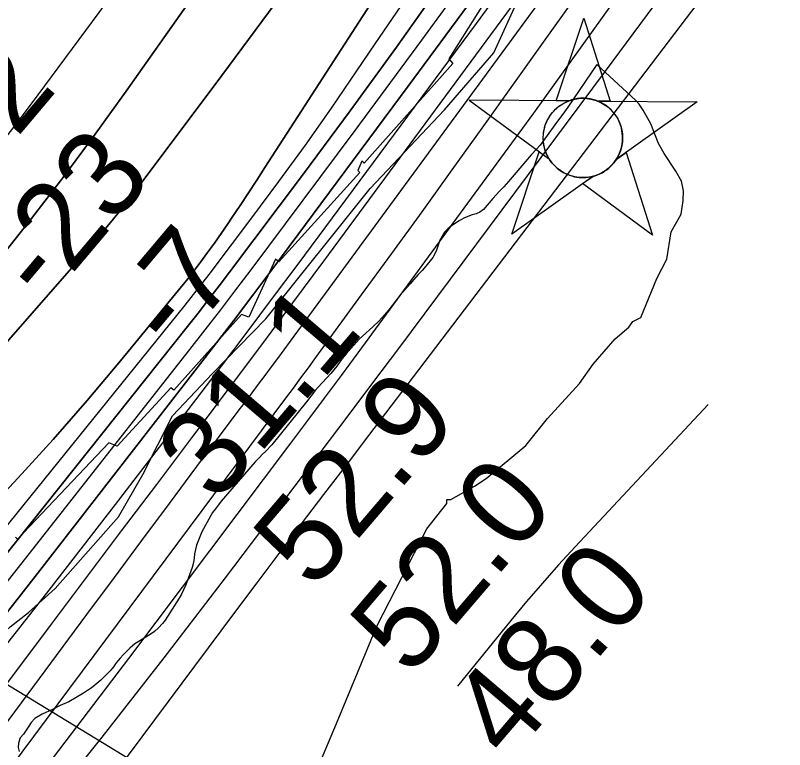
# Model space of a CAD drawing. Extents: x 3172297 to 3210190, y 958463 to 983887.
# Drawn here: x 3198203 to 3198795, y 965345 to 965910 of the extents above; entities that cross this region are included whole.
import ezdxf

# ---------------------------------------------------------------- set-up
doc = ezdxf.new("R2010")
doc.units = 0
for name, color, linetype in [('V-CHAN-NAID', 7, 'Continuous'), ('V-RIVR-EDGE', 7, 'Continuous'), ('V-RIVR-RANG', 7, 'Continuous'), ('V-RRAP-RVMT', 7, 'Continuous'), ('V-SITE-VEGE', 7, 'Continuous'), ('V-TOPO-DPTH', 7, 'Continuous'), ('V-TOPO-MAJR', 7, 'Continuous'), ('V-TOPO-MINR', 7, 'Continuous'), ('V-TOPO-WATR', 7, 'Continuous')]:
    doc.layers.add(name, color=color, linetype=linetype)

msp = doc.modelspace()

# ---------------------------------------------------------------- linework, layer by layer
at = {"layer": 'V-CHAN-NAID'}
for points in [[(3198629, 965844.62), (3198619.41, 965844.69), (3198640.54, 965908.17), (3198660.76, 965844.4), (3198651.17, 965844.47), (3198649.6, 965845.04), (3198647.5, 965845.66), (3198645.46, 965846.11), (3198643.42, 965846.42), (3198642.26, 965846.54), (3198640.72, 965846.62), (3198639, 965846.62), (3198637.63, 965846.55), (3198635.73, 965846.34), (3198634.36, 965846.13), (3198632.58, 965845.74), (3198631.05, 965845.32), (3198630.01, 965844.99)], [(3198629, 965844.62), (3198552.51, 965845.16), (3198614.07, 965799.77), (3198612.96, 965801.67), (3198612.15, 965803.3), (3198611.32, 965805.27), (3198610.63, 965807.32), (3198610.26, 965808.65), (3198609.9, 965810.27), (3198609.66, 965811.72), (3198609.47, 965813.32), (3198609.36, 965815.05), (3198609.35, 965816.63), (3198609.45, 965818.71), (3198609.64, 965820.33), (3198610.03, 965822.53), (3198610.51, 965824.45), (3198611.11, 965826.34), (3198611.77, 965828.02), (3198612.5, 965829.61), (3198613.31, 965831.14), (3198614.37, 965832.88), (3198615.4, 965834.35), (3198616.4, 965835.62), (3198617.4, 965836.76), (3198618.71, 965838.1), (3198619.76, 965839.06), (3198621.48, 965840.46), (3198622.69, 965841.33), (3198624.38, 965842.4), (3198626.11, 965843.35), (3198627.56, 965844.03)], [(3198651.17, 965844.47), (3198727.66, 965843.92), (3198665.46, 965799.4), (3198666.37, 965800.89), (3198667.35, 965802.74), (3198668.07, 965804.32), (3198668.8, 965806.28), (3198669.35, 965808.06), (3198669.75, 965809.7), (3198670.11, 965811.71), (3198670.29, 965813.28), (3198670.42, 965815.49), (3198670.39, 965817.55), (3198670.2, 965819.77), (3198669.93, 965821.53), (3198669.44, 965823.76), (3198668.8, 965825.9), (3198668.05, 965827.88), (3198667.41, 965829.33), (3198666.4, 965831.24), (3198665.34, 965832.96), (3198664.12, 965834.67), (3198662.86, 965836.21), (3198661.59, 965837.57), (3198659.96, 965839.1), (3198658.21, 965840.52), (3198656.53, 965841.69), (3198654.64, 965842.82), (3198653.17, 965843.59)], [(3198647.43, 965786.49), (3198585.23, 965741.97), (3198606.35, 965805.46), (3198614.07, 965799.77), (3198614.71, 965798.8), (3198616.09, 965796.94), (3198617.3, 965795.53), (3198618.77, 965794.02), (3198620.16, 965792.77), (3198621.61, 965791.62), (3198623.01, 965790.63), (3198624.69, 965789.59), (3198626.41, 965788.68), (3198628.2, 965787.87), (3198629.64, 965787.32), (3198631.27, 965786.79), (3198633.5, 965786.22), (3198635.03, 965785.94), (3198637.05, 965785.68), (3198638.59, 965785.57), (3198640.45, 965785.55), (3198642.14, 965785.63), (3198643.85, 965785.81), (3198645.75, 965786.12)], [(3198665.46, 965799.4), (3198673.26, 965804.98), (3198693.48, 965741.2), (3198639.63, 965780.91), (3198647.43, 965786.49), (3198649.1, 965786.97), (3198650.71, 965787.53), (3198652.87, 965788.44), (3198654.6, 965789.33), (3198656.47, 965790.44), (3198658.21, 965791.65), (3198659.76, 965792.9), (3198661.05, 965794.07), (3198662.43, 965795.49), (3198663.63, 965796.89), (3198664.75, 965798.36)]]:
    msp.add_lwpolyline(points, close=True, dxfattribs=at)
msp.add_circle((3198639.88, 965816.09), 30.54, dxfattribs=at)
at = {"layer": 'V-RIVR-EDGE'}
msp.add_lwpolyline([(3198094.08, 965217.25), (3198107.2, 965250.25), (3198124.28, 965301.5), (3198122.16, 965324.11), (3198126.11, 965338.01), (3198133.96, 965348.43), (3198143.96, 965351.44), (3198151.81, 965363.16), (3198157.96, 965385.75), (3198160.61, 965402.69), (3198171.94, 965414.84), (3198188.49, 965430.44), (3198199.38, 965439.98), (3198213.32, 965450.81), (3198233.8, 965469.45), (3198282.62, 965524.54), (3198301.39, 965557.09), (3198324.1, 965602.24), (3198355.05, 965634.77), (3198396.01, 965676.83), (3198476.24, 965777.04), (3198533.33, 965837.76), (3198571.26, 965881.56), (3198599.23, 965943.22)], dxfattribs=at)
at = {"layer": 'V-RIVR-RANG'}
msp.add_line((3198376.28, 965286.32), (3197658.54, 965722.72), dxfattribs=at)
at = {"layer": 'V-RRAP-RVMT'}
for p, q in [((3198592.06, 965965.11), (3198536.77, 965877.06)), ((3198536.77, 965877.06), (3198539.94, 965873.37)), ((3198539.94, 965873.37), (3198471.51, 965796.69)), ((3198469.75, 965798.09), (3198466.67, 965790.97)), ((3198471.51, 965796.69), (3198469.75, 965798.09)), ((3198468.38, 965789.5), (3198405.94, 965720.79)), ((3198466.67, 965790.97), (3198468.38, 965789.5)), ((3198403.43, 965722.85), (3198382.93, 965678.08)), ((3198405.94, 965720.79), (3198403.43, 965722.85)), ((3198377.16, 965680.08), (3198325.12, 965621.96)), ((3198382.93, 965678.08), (3198377.16, 965680.08)), ((3198322.84, 965623.65), (3198281.6, 965578.93)), ((3198325.12, 965621.96), (3198322.84, 965623.65)), ((3198275.23, 965581.37), (3198205.03, 965507.33)), ((3198281.6, 965578.93), (3198275.23, 965581.37)), ((3198205.03, 965507.33), (3198203.33, 965508.8))]:
    msp.add_line(p, q, dxfattribs=at)
at = {"layer": 'V-SITE-VEGE'}
for p, q in [((3198650.61, 965872.53), (3198628.4, 965839.81)), ((3198680.28, 965845.13), (3198650.61, 965872.53)), ((3198683.26, 965842.08), (3198680.28, 965845.13)), ((3198686.23, 965837.52), (3198683.26, 965842.08)), ((3198625.67, 965836.27), (3198618.16, 965826.09)), ((3198628.4, 965839.81), (3198625.67, 965836.27)), ((3198692.13, 965826.91), (3198686.23, 965837.52)), ((3198618.16, 965826.09), (3198612.5, 965817.89)), ((3198697.99, 965811.77), (3198692.13, 965826.91)), ((3198612.5, 965817.89), (3198607.02, 965810.55)), ((3198702.43, 965804.18), (3198697.99, 965811.77)), ((3198604.29, 965807.36), (3198600.15, 965803.15)), ((3198607.02, 965810.55), (3198604.29, 965807.36)), ((3198600.15, 965803.15), (3198582.6, 965782.47)), ((3198711.32, 965790.52), (3198702.43, 965804.18)), ((3198715.75, 965782.93), (3198711.32, 965790.52)), ((3198582.6, 965782.47), (3198579.07, 965778.5)), ((3198717.18, 965775.38), (3198715.75, 965782.93)), ((3198579.07, 965778.5), (3198575.82, 965775.15)), ((3198573.26, 965772.22), (3198570.54, 965769.46)), ((3198575.82, 965775.15), (3198573.26, 965772.22)), ((3198717.09, 965767.84), (3198717.18, 965775.38)), ((3198570.54, 965769.46), (3198563.48, 965761.02)), ((3198715.46, 965757.31), (3198717.09, 965767.84)), ((3198560.58, 965758.96), (3198557.7, 965757.69)), ((3198563.48, 965761.02), (3198560.58, 965758.96)), ((3198548.27, 965754.31), (3198544.68, 965752.27)), ((3198551.24, 965755.67), (3198548.27, 965754.31)), ((3198554.65, 965756.85), (3198551.24, 965755.67)), ((3198557.7, 965757.69), (3198554.65, 965756.85)), ((3198707.78, 965743.83), (3198715.46, 965757.31)), ((3198538.72, 965748.42), (3198536.08, 965746.19)), ((3198544.68, 965752.27), (3198538.72, 965748.42)), ((3198533.44, 965743.52), (3198529.81, 965737.47)), ((3198536.08, 965746.19), (3198533.44, 965743.52)), ((3198704.52, 965722.77), (3198707.78, 965743.83)), ((3198529.81, 965737.47), (3198527.01, 965729.06)), ((3198527.01, 965729.06), (3198524.52, 965724.13)), ((3198524.52, 965724.13), (3198519.14, 965717.32)), ((3198519.14, 965717.32), (3198516.23, 965714.13)), ((3198696.82, 965707.79), (3198704.52, 965722.77)), ((3198513.15, 965711.04), (3198509.8, 965707.24)), ((3198516.23, 965714.13), (3198513.15, 965711.04)), ((3198509.8, 965707.24), (3198507.07, 965703.8)), ((3198684.43, 965677.78), (3198696.82, 965707.79)), ((3198507.07, 965703.8), (3198499.05, 965694.75)), ((3198499.05, 965694.75), (3198490.48, 965683.71)), ((3198490.48, 965683.71), (3198485.28, 965677.77)), ((3198485.28, 965677.77), (3198482.82, 965675.1)), ((3198678.36, 965674.83), (3198684.43, 965677.78)), ((3198478.33, 965670.62), (3198470.24, 965663.41)), ((3198482.82, 965675.1), (3198478.33, 965670.62)), ((3198664.65, 965661.43), (3198675.3, 965670.35)), ((3198675.3, 965670.35), (3198678.36, 965674.83)), ((3198467.7, 965661.26), (3198457.65, 965650.06)), ((3198470.24, 965663.41), (3198467.7, 965661.26)), ((3198647.85, 965642.02), (3198664.65, 965661.43)), ((3198454.74, 965646.36), (3198450.5, 965640.49)), ((3198457.65, 965650.06), (3198454.74, 965646.36)), ((3198450.5, 965640.49), (3198446.08, 965634.71)), ((3198637.13, 965627.07), (3198647.85, 965642.02)), ((3198446.08, 965634.71), (3198436.22, 965624.38)), ((3198436.22, 965624.38), (3198434.02, 965621.71)), ((3198612.71, 965600.21), (3198637.13, 965627.07)), ((3198434.02, 965621.71), (3198427.31, 965613.08)), ((3198427.31, 965613.08), (3198400.57, 965579.97)), ((3198595.9, 965579.3), (3198612.71, 965600.21)), ((3198400.57, 965579.97), (3198395.73, 965574.81)), ((3198565.47, 965554.02), (3198595.9, 965579.3)), ((3198391.15, 965570.07), (3198387.81, 965566.89)), ((3198393.27, 965572.4), (3198391.15, 965570.07)), ((3198395.73, 965574.81), (3198393.27, 965572.4)), ((3198387.81, 965566.89), (3198361.72, 965536.65)), ((3198556.36, 965548.1), (3198565.47, 965554.02)), ((3198538.16, 965537.75), (3198556.36, 965548.1)), ((3198361.72, 965536.65), (3198357.21, 965530.7)), ((3198519.81, 965515.35), (3198535.1, 965534.77)), ((3198535.1, 965534.77), (3198535.14, 965537.78)), ((3198535.14, 965537.78), (3198538.16, 965537.75)), ((3198354.83, 965527.94), (3198346.75, 965513.07)), ((3198357.21, 965530.7), (3198354.83, 965527.94)), ((3198346.75, 965513.07), (3198342.54, 965502.59)), ((3198481.29, 965440.42), (3198519.81, 965515.35)), ((3198342.54, 965502.59), (3198341.16, 965496.16)), ((3198340.86, 965492.69), (3198340.3, 965489.3)), ((3198341.16, 965496.16), (3198340.86, 965492.69)), ((3198340.3, 965489.3), (3198339.3, 965485.57)), ((3198339.3, 965485.57), (3198334.46, 965472.23)), ((3198334.46, 965472.23), (3198332.76, 965468.24)), ((3198331.15, 965464.96), (3198329.29, 965461.84)), ((3198332.76, 965468.24), (3198331.15, 965464.96)), ((3198329.29, 965461.84), (3198318.66, 965445)), ((3198318.66, 965445), (3198316.54, 965442.5)), ((3198313.46, 965439.14), (3198310.39, 965436.39)), ((3198316.54, 965442.5), (3198313.46, 965439.14)), ((3198450.3, 965365.42), (3198481.29, 965440.42)), ((3198306.97, 965434.08), (3198297.77, 965428.44)), ((3198310.39, 965436.39), (3198306.97, 965434.08)), ((3198297.77, 965428.44), (3198295.23, 965426.73)), ((3198291.36, 965423.56), (3198286.25, 965418.39)), ((3198295.23, 965426.73), (3198291.36, 965423.56)), ((3198283.96, 965415.81), (3198280.96, 965412.19)), ((3198286.25, 965418.39), (3198283.96, 965415.81)), ((3198280.96, 965412.19), (3198278.75, 965409.08)), ((3198276.2, 965405.89), (3198269.07, 965398.93)), ((3198278.75, 965409.08), (3198276.2, 965405.89)), ((3198269.07, 965398.93), (3198264.42, 965394.97)), ((3198261.61, 965392.75), (3198258.89, 965390.77)), ((3198264.42, 965394.97), (3198261.61, 965392.75)), ((3198255.82, 965388.72), (3198244.44, 965382.06)), ((3198258.89, 965390.77), (3198255.82, 965388.72)), ((3198244.44, 965382.06), (3198237.7, 965379.27)), ((3198231.75, 965376.38), (3198223.88, 965372.72)), ((3198237.7, 965379.27), (3198231.75, 965376.38)), ((3198218.19, 965369.22), (3198215.46, 965366.38)), ((3198223.88, 965372.72), (3198218.19, 965369.22)), ((3198213.69, 965363.53), (3198209.53, 965357.4)), ((3198215.46, 965366.38), (3198213.69, 965363.53)), ((3198403.85, 965255.91), (3198450.3, 965365.42)), ((3198209.53, 965357.4), (3198207.06, 965354.38)), ((3198205.79, 965350.4), (3198205.58, 965347.09)), ((3198207.06, 965354.38), (3198205.79, 965350.4)), ((3198205.58, 965347.09), (3198206.33, 965343.86))]:
    msp.add_line(p, q, dxfattribs=at)
at = {"layer": 'V-TOPO-DPTH'}
for points in [[(3197569.82, 965003.01), (3198010.11, 965506.85), (3198049.58, 965552.54), (3198088.71, 965598.52), (3198127.31, 965644.95), (3198165.57, 965691.67), (3198190.37, 965722.3), (3198215.64, 965754.16), (3198240.48, 965786.35), (3198264.68, 965819.03), (3198288.45, 965852.03), (3198430.82, 966053.9), (3198503.09, 966157.88), (3198574.42, 966262.5), (3198644.31, 966368.07), (3198713.26, 966474.29), (3198846.34, 966682.39)], [(3198846.34, 966682.39), (3198713.26, 966474.29), (3198644.31, 966368.07), (3198574.42, 966262.5), (3198503.09, 966157.88), (3198430.82, 966053.9), (3198288.45, 965852.03), (3198264.68, 965819.03), (3198240.48, 965786.35), (3198215.64, 965754.16), (3198190.37, 965722.3), (3198165.57, 965691.67), (3198127.31, 965644.95), (3198088.71, 965598.52), (3198049.58, 965552.54), (3198010.11, 965506.85), (3197569.82, 965003.01)], [(3199002.01, 966561.29), (3198767.56, 966221.62), (3198703.17, 966129.38), (3198638.14, 966037.6), (3198572.16, 965946.51), (3198505.53, 965855.87), (3198402.1, 965716.73), (3198386.64, 965696.06), (3198371.09, 965675.46), (3198355.41, 965654.95), (3198339.64, 965634.52), (3198218.63, 965478.7), (3198141.8, 965380.8), (3198064.31, 965283.43), (3197985.85, 965186.84), (3197906.72, 965090.79), (3197725.18, 964872.66)], [(3199002.01, 966561.29), (3198767.56, 966221.62), (3198703.17, 966129.38), (3198638.14, 966037.6), (3198572.16, 965946.51), (3198505.53, 965855.87), (3198402.1, 965716.73), (3198386.64, 965696.06), (3198371.09, 965675.46), (3198355.41, 965654.95), (3198339.64, 965634.52), (3198218.63, 965478.7), (3198141.8, 965380.8), (3198064.31, 965283.43), (3197985.85, 965186.84), (3197906.72, 965090.79), (3197725.18, 964872.66)], [(3197619.17, 965005.88), (3197743.07, 965144.64), (3197827.19, 965239.13), (3197911.13, 965333.78), (3197994.79, 965428.68), (3198078.26, 965523.75), (3198258.96, 965730.14), (3198269.01, 965741.9), (3198278.88, 965753.8), (3198288.48, 965765.93), (3198297.88, 965778.22), (3198362.09, 965864.07), (3198403.24, 965919.55), (3198444.12, 965975.24), (3198484.56, 966031.23), (3198524.73, 966087.43), (3198718.49, 966360.78), (3198742.6, 966394.82), (3198766.69, 966428.88), (3198790.75, 966462.96), (3198814.79, 966497.05)], [(3198814.79, 966497.05), (3198790.75, 966462.96), (3198766.69, 966428.88), (3198742.6, 966394.82), (3198718.49, 966360.78), (3198524.73, 966087.43), (3198484.56, 966031.23), (3198444.12, 965975.24), (3198403.24, 965919.55), (3198362.09, 965864.07), (3198297.88, 965778.22), (3198288.48, 965765.93), (3198278.88, 965753.8), (3198269.01, 965741.9), (3198258.96, 965730.14), (3198078.26, 965523.75), (3197994.79, 965428.68), (3197911.13, 965333.78), (3197827.19, 965239.13), (3197743.07, 965144.64), (3197619.17, 965005.88)], [(3198811.93, 966351.58), (3198780.31, 966303.44), (3198768.85, 966286.11), (3198731.2, 966229.5), (3198693.4, 966172.99), (3198655.37, 966116.64), (3198617.17, 966060.39), (3198565.82, 965985.11), (3198531.38, 965935.35), (3198496.48, 965885.92), (3198460.9, 965836.97), (3198424.87, 965788.34), (3198368.04, 965712.74), (3198360.05, 965702.19), (3198351.99, 965691.69), (3198343.85, 965681.26), (3198335.64, 965670.87), (3197875.36, 965092.96), (3197843.95, 965053.85), (3197812.34, 965014.92)], [(3197812.34, 965014.92), (3197843.95, 965053.85), (3197875.36, 965092.96), (3198335.64, 965670.87), (3198343.85, 965681.26), (3198351.99, 965691.69), (3198360.05, 965702.19), (3198368.04, 965712.74), (3198424.87, 965788.34), (3198460.9, 965836.97), (3198496.48, 965885.92), (3198531.38, 965935.35), (3198565.82, 965985.11), (3198617.17, 966060.39), (3198655.37, 966116.64), (3198693.4, 966172.99), (3198731.2, 966229.5), (3198768.85, 966286.11), (3198780.31, 966303.44), (3198811.93, 966351.58)], [(3197827, 964902.18), (3198231.2, 965441.91), (3198258.1, 965477.78), (3198285.03, 965513.63), (3198312.01, 965549.45), (3198339.01, 965585.24), (3198344.74, 965592.82), (3198368.85, 965624.85), (3198392.88, 965656.94), (3198416.81, 965689.11), (3198440.65, 965721.34), (3198670.85, 966033.57), (3198732.14, 966117.62), (3198792.83, 966202.1), (3198852.63, 966287.21)], [(3197639.15, 964966.62), (3198178.21, 965525.53), (3198205.55, 965554.55), (3198232.41, 965584), (3198258.56, 965614.08), (3198284.25, 965644.59), (3198332.45, 965703.25), (3198333.66, 965704.74), (3198334.87, 965706.25), (3198337.22, 965709.3), (3198345.76, 965720.6), (3198351.13, 965727.84), (3198356.42, 965735.13), (3198361.59, 965742.51), (3198366.68, 965749.95), (3198369.64, 965754.35), (3198376.12, 965764.05), (3198382.56, 965773.78), (3198388.95, 965783.54), (3198395.31, 965793.32), (3198526.82, 965996.9)], [(3198526.82, 965996.9), (3198395.31, 965793.32), (3198388.95, 965783.54), (3198382.56, 965773.78), (3198376.12, 965764.05), (3198369.64, 965754.35), (3198366.68, 965749.95), (3198361.59, 965742.51), (3198356.42, 965735.13), (3198351.13, 965727.84), (3198345.76, 965720.6), (3198337.22, 965709.3), (3198334.87, 965706.25), (3198333.66, 965704.74), (3198332.45, 965703.25), (3198284.25, 965644.59), (3198258.56, 965614.08), (3198232.41, 965584), (3198205.55, 965554.55), (3198178.21, 965525.53), (3197639.15, 964966.62)]]:
    msp.add_lwpolyline(points, dxfattribs=at)
at = {"layer": 'V-TOPO-MAJR'}
for points in [[(3197546.56, 965024.44), (3197550.81, 965029.58), (3198182.97, 965800.31), (3198191.36, 965810.69), (3198199.64, 965821.15), (3198207.76, 965831.73), (3198215.78, 965842.39), (3198267.84, 965912.71), (3198301.36, 965958.9), (3198334.26, 966005.52), (3198366.24, 966052.78), (3198397.61, 966100.46), (3198399.08, 966102.73), (3198430.71, 966151.87), (3198462.34, 966201.01), (3198493.95, 966250.16), (3198525.55, 966299.32), (3198548.56, 966335.13), (3198590.47, 966400.54), (3198632.26, 966466.03), (3198673.87, 966531.63), (3198715.37, 966597.31), (3198776.66, 966694.63)], [(3197980.84, 965021.19), (3198059.76, 965118.59), (3198137.83, 965216.65), (3198214.64, 965315.7), (3198290.6, 965415.43), (3198415.17, 965581.17), (3198428.18, 965598.54), (3198441.15, 965615.93), (3198454.07, 965633.37), (3198466.96, 965650.83), (3198548.65, 965761.94), (3198602.04, 965835.19), (3198655.03, 965908.74), (3198707.4, 965982.72), (3198759.36, 966057), (3198965.15, 966353.76)]]:
    msp.add_lwpolyline(points, dxfattribs=at)
at = {"layer": 'V-TOPO-MINR'}
for points in [[(3197569.82, 965003.01), (3198010.11, 965506.85), (3198049.58, 965552.54), (3198088.71, 965598.52), (3198127.31, 965644.95), (3198165.57, 965691.67), (3198190.37, 965722.3), (3198215.64, 965754.16), (3198240.48, 965786.35), (3198264.68, 965819.03), (3198288.45, 965852.03), (3198430.82, 966053.9), (3198503.09, 966157.88), (3198574.42, 966262.5), (3198644.31, 966368.07), (3198713.26, 966474.29), (3198846.34, 966682.39)], [(3197619.17, 965005.88), (3197743.07, 965144.64), (3197827.19, 965239.13), (3197911.13, 965333.78), (3197994.79, 965428.68), (3198078.26, 965523.75), (3198258.96, 965730.14), (3198269.01, 965741.9), (3198278.88, 965753.8), (3198288.48, 965765.93), (3198297.88, 965778.22), (3198362.09, 965864.07), (3198403.24, 965919.55), (3198444.12, 965975.24), (3198484.56, 966031.23), (3198524.73, 966087.43), (3198718.49, 966360.78), (3198742.6, 966394.82), (3198766.69, 966428.88), (3198790.75, 966462.96), (3198814.79, 966497.05)], [(3197781.41, 965003.35), (3198333.95, 965687.51), (3198338.6, 965693.32), (3198343.2, 965699.16), (3198347.75, 965705.04), (3198352.27, 965710.96), (3198385.21, 965754.57), (3198405.95, 965782.47), (3198426.39, 965810.58), (3198446.39, 965839), (3198466.1, 965867.63), (3198480.19, 965888.45), (3198506.62, 965927.71), (3198532.94, 965967.06), (3198559.06, 966006.53), (3198585.06, 966046.08), (3198653.22, 966150.31), (3198702.92, 966226.36), (3198752.6, 966302.43), (3198802.24, 966378.52)], [(3197812.34, 965014.92), (3197843.95, 965053.85), (3197875.36, 965092.96), (3198335.64, 965670.87), (3198343.85, 965681.26), (3198351.99, 965691.69), (3198360.05, 965702.19), (3198368.04, 965712.74), (3198424.87, 965788.34), (3198460.9, 965836.97), (3198496.48, 965885.92), (3198531.38, 965935.35), (3198565.82, 965985.11), (3198617.17, 966060.39), (3198655.37, 966116.64), (3198693.4, 966172.99), (3198731.2, 966229.5), (3198768.85, 966286.11), (3198780.31, 966303.44), (3198811.93, 966351.58)], [(3197818.75, 965003.37), (3197881.33, 965078.86), (3197943.45, 965154.72), (3198004.88, 965231.13), (3198065.86, 965307.92), (3198337.52, 965653.25), (3198349.43, 965668.5), (3198361.26, 965683.81), (3198372.97, 965699.21), (3198384.61, 965714.66), (3198464.78, 965821.91), (3198516.02, 965891.34), (3198566.72, 965961.16), (3198616.58, 966031.57), (3198665.89, 966102.39), (3198831.76, 966343.66)], [(3197742.11, 964874.11), (3198072.63, 965273.2), (3198125.43, 965337.71), (3198177.75, 965402.62), (3198229.32, 965468.11), (3198280.39, 965534), (3198342.03, 965614.45), (3198361.85, 965640.46), (3198381.59, 965666.53), (3198401.2, 965692.7), (3198420.72, 965718.93), (3198557.94, 965904.23), (3198636.31, 966011.26), (3198713.9, 966118.84), (3198790.34, 966227.25), (3198866, 966336.21)], [(3197827, 964902.18), (3198231.2, 965441.91), (3198258.1, 965477.78), (3198285.03, 965513.63), (3198312.01, 965549.45), (3198339.01, 965585.24), (3198344.74, 965592.82), (3198368.85, 965624.85), (3198392.88, 965656.94), (3198416.81, 965689.11), (3198440.65, 965721.34), (3198670.85, 966033.57), (3198732.14, 966117.62), (3198792.83, 966202.1), (3198852.63, 966287.21)], [(3197945.46, 965026.62), (3198258.31, 965449.32), (3198279.44, 965477.81), (3198300.58, 965506.29), (3198321.77, 965534.73), (3198342.99, 965563.15), (3198375.57, 965606.73), (3198380.52, 965613.35), (3198385.47, 965619.97), (3198390.42, 965626.58), (3198395.37, 965633.2), (3198400.31, 965639.83), (3198405.23, 965646.46), (3198410.14, 965653.11), (3198415.04, 965659.77), (3198787.37, 966167.36), (3198831.1, 966227.6)], [(3197950.88, 965006.21), (3198009.92, 965080.66), (3198067.91, 965155.92), (3198125.22, 965231.72), (3198411.37, 965615.75), (3198417.18, 965623.57), (3198422.97, 965631.39), (3198428.73, 965639.23), (3198434.48, 965647.09), (3198469.66, 965695.27), (3198492.94, 965727.26), (3198516.15, 965759.3), (3198539.25, 965791.42), (3198562.28, 965823.59), (3198614.7, 965897.05), (3198663.95, 965965.95), (3198713.27, 966034.79), (3198762.7, 966103.56), (3198812.2, 966172.27)], [(3198056.58, 965015.54), (3198096.2, 965073.74), (3198136.4, 965131.53), (3198177.46, 965188.71), (3198219.1, 965245.48), (3198372.16, 965450.88), (3198389.2, 965473.67), (3198406.29, 965496.42), (3198423.46, 965519.11), (3198440.68, 965541.76), (3198457.94, 965564.39), (3198475.18, 965587.02), (3198492.42, 965609.66), (3198509.65, 965632.31), (3198915.81, 966166.25)], [(3197823.28, 964809.07), (3198172.85, 965234.17), (3198221.73, 965294.34), (3198270.12, 965354.89), (3198317.79, 965416.02), (3198364.97, 965477.52), (3198418.64, 965548.37), (3198438.59, 965574.77), (3198458.5, 965601.19), (3198478.35, 965627.66), (3198498.17, 965654.16), (3198657.28, 965867.48), (3198732.77, 965969.69), (3198807.61, 966072.37)], [(3197639.15, 964966.62), (3198178.21, 965525.53), (3198205.55, 965554.55), (3198232.41, 965584), (3198258.56, 965614.08), (3198284.25, 965644.59), (3198332.45, 965703.25), (3198333.66, 965704.74), (3198334.87, 965706.25), (3198337.22, 965709.3), (3198345.76, 965720.6), (3198351.13, 965727.84), (3198356.42, 965735.13), (3198361.59, 965742.51), (3198366.68, 965749.95), (3198369.64, 965754.35), (3198376.12, 965764.05), (3198382.56, 965773.78), (3198388.95, 965783.54), (3198395.31, 965793.32), (3198526.82, 965996.9)], [(3198736.3, 965610.95), (3198633.82, 965501.42), (3198621.15, 965487.58), (3198608.68, 965473.57), (3198596.52, 965459.3), (3198584.55, 965444.86), (3198543.51, 965394.22)]]:
    msp.add_lwpolyline(points, dxfattribs=at)
at = {"layer": 'V-TOPO-WATR'}
msp.add_lwpolyline([(3197725.18, 964872.66), (3197906.72, 965090.79), (3197985.85, 965186.84), (3198064.31, 965283.43), (3198141.8, 965380.8), (3198218.63, 965478.7), (3198339.64, 965634.52), (3198355.41, 965654.95), (3198371.09, 965675.46), (3198386.64, 965696.06), (3198402.1, 965716.73), (3198505.53, 965855.87), (3198572.16, 965946.51), (3198638.14, 966037.6), (3198703.17, 966129.38), (3198767.56, 966221.62), (3199002.01, 966561.29)], dxfattribs=at)

# ---------------------------------------------------------------- texts
at = {"layer": 'V-RIVR-RANG'}
for s, rotation, p in [('-42', 49.86306, (3198152.96, 965754.72)), ('-23', 49.86306, (3198226.79, 965687.15)), ('-7', 49.86306, (3198325.78, 965649.42)), ('31.1', 49.49833, (3198358.09, 965533.76)), ('52.9', 49.49833, (3198432.58, 965467)), ('52.0', 49.49833, (3198507.07, 965400.24)), ('48.0', 49.49833, (3198583.28, 965335.49))]:
    msp.add_text(s, height=67, rotation=rotation, dxfattribs=at).set_placement(p)

doc.saveas('drawing.dxf')
